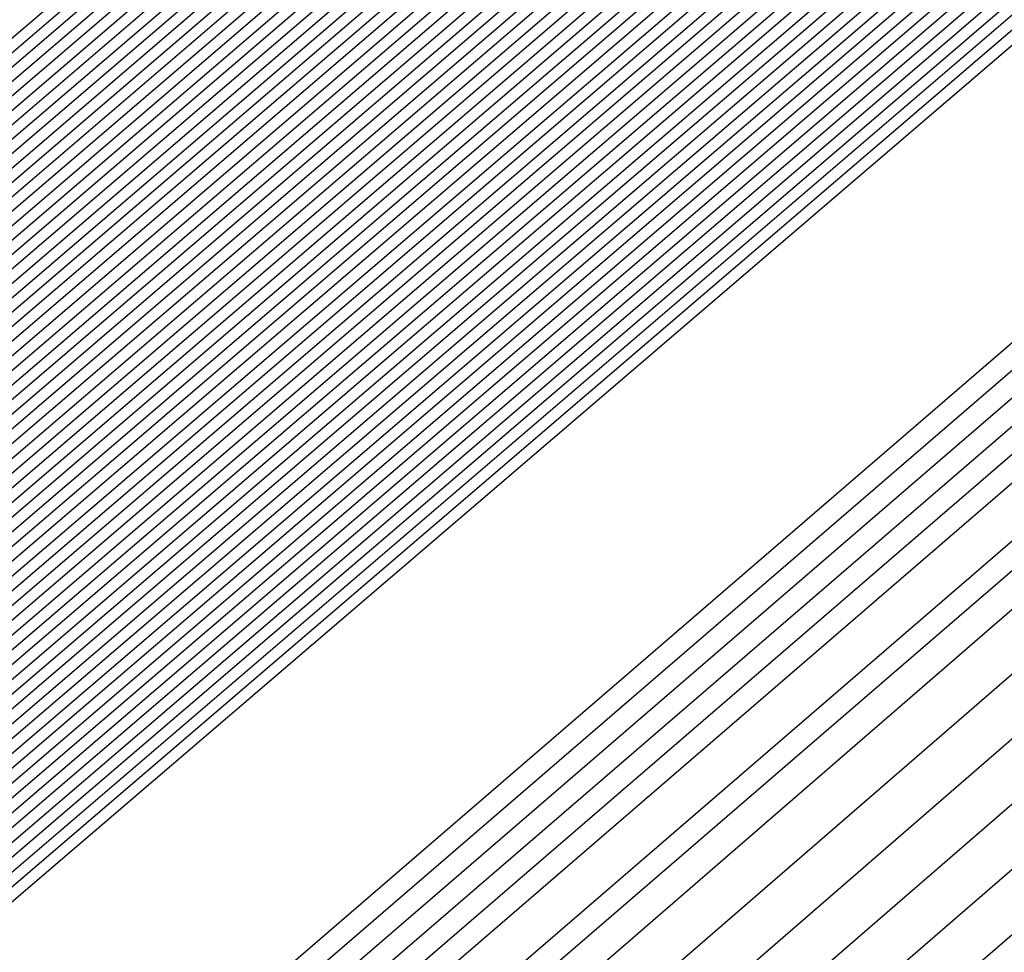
# Model space of a CAD drawing. Extents: x 3249832 to 3255657, y 13789405 to 13793316.
# Tile 963 of 1056: x 3253212.348 to 3253212.51, y 13791260.417 to 13791260.57. Entities that reach past the tile are written whole.
import ezdxf

# ---------------------------------------------------------------- set-up
doc = ezdxf.new("R2010")
doc.units = 0
doc.header["$LTSCALE"] = 100
doc.header["$MEASUREMENT"] = 0
for name, color, linetype in [('GRATIO_03231_CON', 1, 'CONTINUOUS'), ('GRATIO_0323_ICON', 1, 'CONTINUOUS'), ('TARGETS_EAST', 7, 'CONTINUOUS')]:
    doc.layers.add(name, color=color, linetype=linetype)

# ---------------------------------------------------------------- blocks, each defined once
blk = doc.blocks.new('Gratio_032316_contours')
at = {"layer": 'GRATIO_03231_CON', "color": 5, "linetype": 'Continuous', "flags": 128}
for points in [[(3253294.02117, 13791331.04278), (3253275.51252, 13791314.84857), (3253259.74641, 13791301.11971), (3253250.90118, 13791293.4869), (3253247.60749, 13791290.71421), (3253247.10911, 13791290.34906), (3253246.71171, 13791290.01217), (3253243.96878, 13791287.61762), (3253236.49572, 13791281.15281), (3253223.09361, 13791269.61112), (3253207.30623, 13791256.00981), (3253193.86302, 13791244.37213), (3253186.31196, 13791237.71784), (3253183.47503, 13791235.05279)], [(3253293.83167, 13791330.88045), (3253275.39736, 13791314.75135), (3253259.6945, 13791301.07777), (3253250.88464, 13791293.47583), (3253247.60402, 13791290.71447), (3253247.10757, 13791290.35085), (3253246.69656, 13791290.00204), (3253243.85762, 13791287.52479), (3253236.12374, 13791280.8358), (3253222.25472, 13791268.89288), (3253205.91767, 13791254.81834), (3253192.00653, 13791242.77561), (3253184.19264, 13791235.88971), (3253181.25697, 13791233.1319)], [(3253293.64218, 13791330.71812), (3253275.28219, 13791314.65413), (3253259.64258, 13791301.03582), (3253250.8681, 13791293.46475), (3253247.60055, 13791290.71473), (3253247.10604, 13791290.35265), (3253246.68141, 13791289.99191), (3253243.74646, 13791287.43197), (3253235.75176, 13791280.51879), (3253221.41583, 13791268.17464), (3253204.52912, 13791253.62687), (3253190.15004, 13791241.1791), (3253182.07332, 13791234.06158)], [(3253293.45268, 13791330.55578), (3253275.16702, 13791314.55691), (3253259.59067, 13791300.99388), (3253250.85155, 13791293.45368), (3253247.59708, 13791290.71499), (3253247.10451, 13791290.35445), (3253246.66626, 13791289.98178), (3253243.6353, 13791287.33914), (3253235.37978, 13791280.20179), (3253220.57694, 13791267.4564), (3253203.14057, 13791252.4354), (3253188.29355, 13791239.58258), (3253179.954, 13791232.23346)], [(3253308.44452, 13791343.76579), (3253293.07368, 13791330.23112), (3253274.93669, 13791314.36246), (3253259.48684, 13791300.90999), (3253250.81847, 13791293.43152), (3253247.59013, 13791290.71551), (3253247.10144, 13791290.35804), (3253246.63595, 13791289.96152), (3253243.41298, 13791287.15349), (3253234.63582, 13791279.56777), (3253218.89917, 13791266.01993), (3253200.36346, 13791250.05246), (3253184.58057, 13791236.38955), (3253175.71733, 13791228.58423), (3253172.40047, 13791225.5046), (3253171.87167, 13791224.84758), (3253171.83099, 13791224.68776), (3253171.81192, 13791224.61054), (3253171.80631, 13791224.57903), (3253171.80709, 13791224.56196), (3253171.81141, 13791224.55077), (3253171.8175, 13791224.5425)], [(3253308.192, 13791343.54795), (3253292.88418, 13791330.06879), (3253274.82152, 13791314.26524), (3253259.43492, 13791300.86805), (3253250.80192, 13791293.42045), (3253247.58666, 13791290.71576), (3253247.09991, 13791290.35984), (3253246.63023, 13791289.95949), (3253243.37731, 13791287.12548), (3253234.5186, 13791279.46953), (3253219.10173, 13791266.20888), (3253203.65505, 13791252.98282), (3253196.57706, 13791247.03615)], [(3253307.93948, 13791343.33011), (3253292.69468, 13791329.90645), (3253274.70635, 13791314.16802), (3253259.38301, 13791300.82611), (3253250.78538, 13791293.40937), (3253247.58319, 13791290.71602), (3253247.09838, 13791290.36164), (3253246.63006, 13791289.96223), (3253243.38596, 13791287.13554), (3253234.55099, 13791279.49977), (3253219.17525, 13791266.27429), (3253203.76972, 13791253.08339), (3253196.71057, 13791247.15255)], [(3253307.68696, 13791343.11228), (3253292.50518, 13791329.74412), (3253274.59119, 13791314.0708), (3253259.33109, 13791300.78416), (3253250.76884, 13791293.3983), (3253247.57972, 13791290.71628), (3253247.09685, 13791290.36343), (3253246.62988, 13791289.96496), (3253243.39462, 13791287.1456), (3253234.58339, 13791279.53), (3253219.24877, 13791266.33971), (3253203.88439, 13791253.18397), (3253196.84408, 13791247.26894)], [(3253307.18192, 13791342.67661), (3253292.12619, 13791329.41946), (3253274.36086, 13791313.87636), (3253259.22726, 13791300.70028), (3253250.73575, 13791293.37615), (3253247.57277, 13791290.7168), (3253247.09378, 13791290.36703), (3253246.62953, 13791289.97042), (3253243.41193, 13791287.16573), (3253234.64818, 13791279.59048), (3253219.39582, 13791266.47055), (3253204.11372, 13791253.38512), (3253197.11109, 13791247.50173)], [(3253306.9294, 13791342.45877), (3253291.93669, 13791329.25712), (3253274.24569, 13791313.77914), (3253259.17535, 13791300.65833), (3253250.71921, 13791293.36507), (3253247.5693, 13791290.71706), (3253247.09225, 13791290.36882), (3253246.62935, 13791289.97315), (3253243.42058, 13791287.17579), (3253234.68057, 13791279.62072), (3253219.46933, 13791266.53596), (3253204.22838, 13791253.4857), (3253197.2446, 13791247.61813)], [(3253306.67688, 13791342.24094), (3253291.74719, 13791329.09479), (3253274.13052, 13791313.68192), (3253259.12343, 13791300.61639), (3253250.70267, 13791293.354), (3253247.56583, 13791290.71731), (3253247.09072, 13791290.37062), (3253246.62918, 13791289.97588), (3253243.42924, 13791287.18585), (3253234.71297, 13791279.65096), (3253219.54285, 13791266.60138), (3253204.34305, 13791253.58627), (3253197.37811, 13791247.73453)], [(3253306.42436, 13791342.0231), (3253291.55769, 13791328.93246), (3253274.01535, 13791313.58469), (3253259.07151, 13791300.57445), (3253250.68613, 13791293.34292), (3253247.56236, 13791290.71757), (3253247.08919, 13791290.37242), (3253246.629, 13791289.97862), (3253243.43789, 13791287.19591), (3253234.74536, 13791279.68119), (3253219.61637, 13791266.6668), (3253204.45771, 13791253.68685), (3253197.51162, 13791247.85092)], [(3253305.91932, 13791341.58743), (3253291.17869, 13791328.60779), (3253273.78502, 13791313.39025), (3253258.96768, 13791300.49056), (3253250.65304, 13791293.32077), (3253247.55541, 13791290.71809), (3253247.08612, 13791290.37601), (3253246.62865, 13791289.98408), (3253243.4552, 13791287.21604), (3253234.81015, 13791279.74167), (3253219.76341, 13791266.79763), (3253204.68704, 13791253.888), (3253197.77863, 13791248.08372)], [(3253305.6668, 13791341.36959), (3253290.98919, 13791328.44546), (3253273.66985, 13791313.29303), (3253258.91577, 13791300.44861), (3253250.6365, 13791293.30969), (3253247.55194, 13791290.71835), (3253247.08459, 13791290.37781), (3253246.62848, 13791289.98681), (3253243.46386, 13791287.2261), (3253234.84255, 13791279.77191), (3253219.83693, 13791266.86305), (3253204.80171, 13791253.98858), (3253197.91214, 13791248.20012)], [(3253305.41428, 13791341.15176), (3253290.79969, 13791328.28313), (3253273.55469, 13791313.19581), (3253258.86385, 13791300.40667), (3253250.61995, 13791293.29862), (3253247.54847, 13791290.71861), (3253247.08306, 13791290.3796), (3253246.6283, 13791289.98954), (3253243.47251, 13791287.23616), (3253234.87494, 13791279.80214), (3253219.91045, 13791266.92847), (3253204.91637, 13791254.08915), (3253198.04565, 13791248.31651)], [(3253305.16176, 13791340.93392), (3253290.6102, 13791328.1208), (3253273.43952, 13791313.09859), (3253258.81194, 13791300.36473), (3253250.60341, 13791293.28754), (3253247.545, 13791290.71886), (3253247.08152, 13791290.3814), (3253246.62812, 13791289.99227), (3253243.48117, 13791287.24622), (3253234.90734, 13791279.83238), (3253219.98397, 13791266.99388), (3253205.03104, 13791254.18973), (3253198.17916, 13791248.43291)], [(3253304.65672, 13791340.49825), (3253290.2312, 13791327.79613), (3253273.20919, 13791312.90414), (3253258.70811, 13791300.28084), (3253250.57033, 13791293.26539), (3253247.53805, 13791290.71938), (3253247.07846, 13791290.385), (3253246.62777, 13791289.99774), (3253243.49848, 13791287.26634), (3253234.97213, 13791279.89286), (3253220.13101, 13791267.12472), (3253205.26037, 13791254.39088), (3253198.44617, 13791248.6657)], [(3253304.4042, 13791340.28041), (3253290.0417, 13791327.6338), (3253273.09402, 13791312.80692), (3253258.65619, 13791300.2389), (3253250.55378, 13791293.25432), (3253247.53458, 13791290.71964), (3253247.07693, 13791290.38679), (3253246.6276, 13791290.00047), (3253243.50713, 13791287.2764), (3253235.00453, 13791279.9231), (3253220.20453, 13791267.19013), (3253205.37503, 13791254.49146), (3253198.57968, 13791248.7821)], [(3253304.15168, 13791340.06258), (3253289.8522, 13791327.47147), (3253272.97886, 13791312.7097), (3253258.60428, 13791300.19695), (3253250.53724, 13791293.24324), (3253247.53111, 13791290.7199), (3253247.07539, 13791290.38859), (3253246.62742, 13791290.0032), (3253243.51579, 13791287.28647), (3253235.03692, 13791279.95333), (3253220.27805, 13791267.25555), (3253205.4897, 13791254.59203), (3253198.71319, 13791248.8985)], [(3253303.89916, 13791339.84474), (3253289.6627, 13791327.30914), (3253272.86369, 13791312.61248), (3253258.55236, 13791300.15501), (3253250.5207, 13791293.23216), (3253247.52764, 13791290.72015), (3253247.07386, 13791290.39039), (3253246.62724, 13791290.00593), (3253243.52444, 13791287.29653), (3253235.06932, 13791279.98357), (3253220.35157, 13791267.32097), (3253205.60436, 13791254.69261), (3253198.8467, 13791249.01489)], [(3253303.39412, 13791339.40907), (3253289.2837, 13791326.98447), (3253272.63335, 13791312.41804), (3253258.44853, 13791300.07112), (3253250.48761, 13791293.21001), (3253247.52069, 13791290.72067), (3253247.0708, 13791290.39398), (3253246.62689, 13791290.0114), (3253243.54175, 13791287.31665), (3253235.13411, 13791280.04405), (3253220.49861, 13791267.4518), (3253205.83369, 13791254.89376), (3253199.11371, 13791249.24769)], [(3253303.1416, 13791339.19123), (3253289.09421, 13791326.82214), (3253272.51819, 13791312.32081), (3253258.39661, 13791300.02918), (3253250.47107, 13791293.19894), (3253247.51722, 13791290.72093), (3253247.06927, 13791290.39578), (3253246.62672, 13791290.01413), (3253243.55041, 13791287.32671), (3253235.1665, 13791280.07429), (3253220.57213, 13791267.51722), (3253205.94836, 13791254.99434), (3253199.24722, 13791249.36409)], [(3253302.88908, 13791338.9734), (3253288.90471, 13791326.65981), (3253272.40302, 13791312.22359), (3253258.3447, 13791299.98724), (3253250.45453, 13791293.18786), (3253247.51375, 13791290.72119), (3253247.06773, 13791290.39757), (3253246.62654, 13791290.01686), (3253243.55907, 13791287.33677), (3253235.1989, 13791280.10452), (3253220.64565, 13791267.58263), (3253206.06302, 13791255.09491), (3253199.38073, 13791249.48048)], [(3253302.63656, 13791338.75556), (3253288.71521, 13791326.49747), (3253272.28786, 13791312.12637), (3253258.29278, 13791299.94529), (3253250.43798, 13791293.17679), (3253247.51028, 13791290.72145), (3253247.0662, 13791290.39937), (3253246.62637, 13791290.01959), (3253243.56772, 13791287.34683), (3253235.23129, 13791280.13476), (3253220.71917, 13791267.64805), (3253206.17769, 13791255.19549), (3253199.51423, 13791249.59688)], [(3253302.13153, 13791338.31989), (3253288.33621, 13791326.17281), (3253272.05752, 13791311.93193), (3253258.18895, 13791299.8614), (3253250.4049, 13791293.15464), (3253247.50334, 13791290.72196), (3253247.06314, 13791290.40297), (3253246.62601, 13791290.02505), (3253243.58503, 13791287.36696), (3253235.29608, 13791280.19524), (3253220.86621, 13791267.77889), (3253206.40702, 13791255.39664), (3253199.78125, 13791249.82967)], [(3253301.879, 13791338.10206), (3253288.14671, 13791326.01048), (3253271.94236, 13791311.83471), (3253258.13704, 13791299.81946), (3253250.38836, 13791293.14356), (3253247.49986, 13791290.72222), (3253247.0616, 13791290.40476), (3253246.62584, 13791290.02779), (3253243.59369, 13791287.37702), (3253235.32848, 13791280.22547), (3253220.93973, 13791267.8443), (3253206.52168, 13791255.49722), (3253199.91476, 13791249.94607)], [(3253301.62648, 13791337.88422), (3253287.95721, 13791325.84815), (3253271.82719, 13791311.73748), (3253258.08512, 13791299.77752), (3253250.37181, 13791293.13248), (3253247.49639, 13791290.72248), (3253247.06007, 13791290.40656), (3253246.62566, 13791290.03052), (3253243.60234, 13791287.38708), (3253235.36087, 13791280.25571), (3253221.01325, 13791267.90972), (3253206.63635, 13791255.59779), (3253200.04827, 13791250.06247)], [(3253301.37397, 13791337.66638), (3253287.76771, 13791325.68581), (3253271.71202, 13791311.64027), (3253258.03321, 13791299.73557), (3253250.35527, 13791293.12141), (3253247.49292, 13791290.72274), (3253247.05854, 13791290.40836), (3253246.62549, 13791290.03325), (3253243.611, 13791287.39714), (3253235.39327, 13791280.28595), (3253221.08677, 13791267.97514), (3253206.75101, 13791255.69837), (3253200.18178, 13791250.17887)], [(3253300.86893, 13791337.23071), (3253287.38872, 13791325.36115), (3253271.48169, 13791311.44582), (3253257.92938, 13791299.65169), (3253250.32219, 13791293.09926), (3253247.48598, 13791290.72325), (3253247.05547, 13791290.41195), (3253246.62514, 13791290.03871), (3253243.62831, 13791287.41727), (3253235.45806, 13791280.34643), (3253221.23381, 13791268.10597), (3253206.98034, 13791255.89952), (3253200.44879, 13791250.41166)], [(3253300.61641, 13791337.01288), (3253287.19922, 13791325.19882), (3253271.36652, 13791311.3486), (3253257.87746, 13791299.60974), (3253250.30564, 13791293.08818), (3253247.4825, 13791290.72351), (3253247.05394, 13791290.41375), (3253246.62496, 13791290.04144), (3253243.63696, 13791287.42733), (3253235.49045, 13791280.37666), (3253221.30733, 13791268.17139), (3253207.09501, 13791256.0001), (3253200.5823, 13791250.52806)], [(3253300.36389, 13791336.79504), (3253287.00972, 13791325.03648), (3253271.25136, 13791311.25138), (3253257.82555, 13791299.5678), (3253250.2891, 13791293.07711), (3253247.47903, 13791290.72377), (3253247.05241, 13791290.41554), (3253246.62478, 13791290.04418), (3253243.64562, 13791287.43739), (3253235.52285, 13791280.4069), (3253221.38085, 13791268.2368), (3253207.20967, 13791256.10068), (3253200.71581, 13791250.64445)], [(3253300.11137, 13791336.57721), (3253286.82022, 13791324.87415), (3253271.13619, 13791311.15416), (3253257.77363, 13791299.52586), (3253250.27256, 13791293.06603), (3253247.47556, 13791290.72403), (3253247.05088, 13791290.41734), (3253246.62461, 13791290.04691), (3253243.65427, 13791287.44745), (3253235.55525, 13791280.43714), (3253221.45437, 13791268.30222), (3253207.32434, 13791256.20125), (3253200.84931, 13791250.76085)], [(3253299.60633, 13791336.14153), (3253286.44122, 13791324.54949), (3253270.90586, 13791310.95971), (3253257.6698, 13791299.44197), (3253250.23947, 13791293.04388), (3253247.46862, 13791290.72454), (3253247.04781, 13791290.42093), (3253246.62426, 13791290.05237), (3253243.67158, 13791287.46757), (3253235.62004, 13791280.49761), (3253221.60141, 13791268.43306), (3253207.55367, 13791256.4024), (3253201.11633, 13791250.99364)], [(3253299.35381, 13791335.9237), (3253286.25172, 13791324.38716), (3253270.79069, 13791310.86249), (3253257.61789, 13791299.40003), (3253250.22293, 13791293.0328), (3253247.46514, 13791290.7248), (3253247.04628, 13791290.42273), (3253246.62408, 13791290.0551), (3253243.68024, 13791287.47763), (3253235.65243, 13791280.52785), (3253221.67493, 13791268.49847), (3253207.66834, 13791256.50298), (3253201.24984, 13791251.11004)], [(3253299.10129, 13791335.70586), (3253286.06223, 13791324.22482), (3253270.67552, 13791310.76527), (3253257.56597, 13791299.35808), (3253250.20639, 13791293.02173), (3253247.46167, 13791290.72506), (3253247.04475, 13791290.42453), (3253246.62391, 13791290.05783), (3253243.68889, 13791287.4877), (3253235.68483, 13791280.55809), (3253221.74845, 13791268.56389), (3253207.783, 13791256.60355), (3253201.38335, 13791251.22644)], [(3253298.84877, 13791335.48803), (3253285.87273, 13791324.06249), (3253270.56035, 13791310.66805), (3253257.51405, 13791299.31614), (3253250.18984, 13791293.01065), (3253247.4582, 13791290.72532), (3253247.04322, 13791290.42633), (3253246.62373, 13791290.06056), (3253243.69755, 13791287.49776), (3253235.71722, 13791280.58833), (3253221.82197, 13791268.62931), (3253207.89767, 13791256.70413), (3253201.51686, 13791251.34284)], [(3253298.34373, 13791335.05235), (3253285.49373, 13791323.73782), (3253270.33006, 13791310.47357), (3253257.41034, 13791299.23211), (3253250.15702, 13791292.9882), (3253247.45165, 13791290.72536), (3253247.04061, 13791290.42937), (3253246.62378, 13791290.06555), (3253243.71512, 13791287.51757), (3253235.78213, 13791280.64867), (3253221.96904, 13791268.7601), (3253208.127, 13791256.90528), (3253201.78387, 13791251.57563)], [(3253298.09121, 13791334.83452), (3253285.30424, 13791323.57548), (3253270.21493, 13791310.37629), (3253257.35856, 13791299.19), (3253250.14077, 13791292.97675), (3253247.44864, 13791290.72505), (3253247.03961, 13791290.4305), (3253246.62406, 13791290.06771), (3253243.72406, 13791287.52727), (3253235.81466, 13791280.67874), (3253222.0426, 13791268.82547), (3253208.24167, 13791257.00585), (3253201.91738, 13791251.69203)], [(3253297.83869, 13791334.61668), (3253285.11475, 13791323.41314), (3253270.09981, 13791310.27902), (3253257.30679, 13791299.14788), (3253250.12455, 13791292.96527), (3253247.44567, 13791290.72468), (3253247.03867, 13791290.43158), (3253246.62439, 13791290.06982), (3253243.73305, 13791287.53693), (3253235.8472, 13791280.70879), (3253222.11616, 13791268.89083), (3253208.35634, 13791257.10642), (3253202.05089, 13791251.80842)], [(3253222.18973, 13791268.9562), (3253208.47101, 13791257.20698), (3253202.18439, 13791251.92482), (3253202.18439, 13791251.92482), (3253208.30778, 13791257.39414), (3253221.8874, 13791269.30278)], [(3253222.33685, 13791269.08692), (3253208.70035, 13791257.40813), (3253202.45141, 13791252.15761), (3253202.45141, 13791252.15761), (3253208.5381, 13791257.59416), (3253222.03635, 13791269.43142)], [(3253222.41042, 13791269.15229), (3253208.81502, 13791257.50869), (3253202.58492, 13791252.27401), (3253202.58492, 13791252.27401), (3253208.65326, 13791257.69417), (3253222.11082, 13791269.49575)], [(3253222.48398, 13791269.21765), (3253208.92969, 13791257.60926), (3253202.71843, 13791252.39041), (3253202.71843, 13791252.39041), (3253208.76842, 13791257.79418), (3253222.18529, 13791269.56007)], [(3253222.55754, 13791269.28301), (3253209.04436, 13791257.70983), (3253202.85194, 13791252.50681), (3253202.85193, 13791252.50681), (3253208.88358, 13791257.89419), (3253222.25977, 13791269.62439)], [(3253222.70467, 13791269.41374), (3253209.2737, 13791257.91097), (3253203.11895, 13791252.7396), (3253203.11895, 13791252.7396), (3253209.1139, 13791258.0942), (3253222.40871, 13791269.75304)], [(3253222.77823, 13791269.4791), (3253209.38837, 13791258.01154), (3253203.25246, 13791252.856), (3253203.25246, 13791252.856), (3253209.22906, 13791258.19421), (3253222.48319, 13791269.81736)], [(3253222.8518, 13791269.54447), (3253209.50304, 13791258.11211), (3253203.38597, 13791252.97239), (3253203.38597, 13791252.97239), (3253209.34422, 13791258.29422), (3253222.55766, 13791269.88168)], [(3253222.92536, 13791269.60983), (3253209.61771, 13791258.21268), (3253203.51947, 13791253.08879), (3253203.51947, 13791253.08879), (3253209.45938, 13791258.39423), (3253222.63214, 13791269.946)], [(3253294.55593, 13791331.78482), (3253282.65133, 13791321.30274), (3253268.6032, 13791309.01445), (3253256.6338, 13791298.60027), (3253249.91373, 13791292.81609), (3253247.40711, 13791290.71997), (3253247.02638, 13791290.44557), (3253246.62867, 13791290.09727), (3253243.8498, 13791287.66252), (3253236.27025, 13791281.09954), (3253223.07249, 13791269.74056), (3253209.84706, 13791258.41382), (3253203.78649, 13791253.32159), (3253203.78649, 13791253.32159), (3253209.68971, 13791258.59423), (3253222.78114, 13791270.07458), (3253235.89161, 13791281.53353), (3253243.79641, 13791288.43297), (3253249.04881, 13791292.99861), (3253256.14655, 13791299.14707), (3253268.13516, 13791309.52901), (3253282.25127, 13791321.73092), (3253294.2793, 13791332.07331)], [(3253294.30341, 13791331.56698), (3253282.46184, 13791321.1404), (3253268.48808, 13791308.91717), (3253256.58203, 13791298.55815), (3253249.89752, 13791292.80461), (3253247.40414, 13791290.71961), (3253247.02543, 13791290.44664), (3253246.629, 13791290.09938), (3253243.85878, 13791287.67218), (3253236.30279, 13791281.1296), (3253223.14605, 13791269.80592), (3253209.96173, 13791258.51439), (3253203.92, 13791253.43798), (3253203.92, 13791253.43798), (3253209.80487, 13791258.69424), (3253222.85565, 13791270.13885), (3253235.92547, 13791281.56208), (3253243.80512, 13791288.43921), (3253249.03601, 13791292.98573), (3253256.09723, 13791299.1022), (3253268.02248, 13791309.42905), (3253282.06389, 13791321.56632), (3253294.02824, 13791331.85395)], [(3253294.05089, 13791331.34915), (3253282.27235, 13791320.97806), (3253268.37296, 13791308.8199), (3253256.53026, 13791298.51602), (3253249.8813, 13791292.79314), (3253247.40117, 13791290.71925), (3253247.02448, 13791290.44772), (3253246.62933, 13791290.10149), (3253243.86776, 13791287.68184), (3253236.33533, 13791281.15966), (3253223.21961, 13791269.87129), (3253210.0764, 13791258.61496), (3253204.05351, 13791253.55438), (3253204.05351, 13791253.55438), (3253209.92004, 13791258.79424), (3253222.93017, 13791270.20313), (3253235.95934, 13791281.59062), (3253243.81382, 13791288.44544), (3253249.02321, 13791292.97286), (3253256.04791, 13791299.05733), (3253267.90979, 13791309.32909), (3253281.87651, 13791321.40172), (3253293.77719, 13791331.63458)], [(3253293.79837, 13791331.13131), (3253282.08285, 13791320.81572), (3253268.25784, 13791308.72262), (3253256.47849, 13791298.4739), (3253249.86508, 13791292.78166), (3253247.39821, 13791290.71889), (3253247.02354, 13791290.4488), (3253246.62966, 13791290.1036), (3253243.87675, 13791287.6915), (3253236.36787, 13791281.18972), (3253223.29318, 13791269.93665), (3253210.19107, 13791258.71553), (3253204.18702, 13791253.67078), (3253204.18701, 13791253.67078), (3253210.0352, 13791258.89424), (3253223.00468, 13791270.26741), (3253235.9932, 13791281.61917), (3253243.82253, 13791288.45167), (3253249.01041, 13791292.95999), (3253255.9986, 13791299.01245), (3253267.79711, 13791309.22914), (3253281.68913, 13791321.23712), (3253293.52613, 13791331.41522)], [(3253281.70387, 13791320.49104), (3253268.02759, 13791308.52807), (3253256.37495, 13791298.38965), (3253249.83265, 13791292.75871), (3253247.39227, 13791290.71816), (3253247.02165, 13791290.45095), (3253246.63032, 13791290.10782), (3253243.89471, 13791287.71083), (3253236.43295, 13791281.24983), (3253223.4403, 13791270.06738), (3253210.42041, 13791258.91666), (3253204.45403, 13791253.90357), (3253204.45403, 13791253.90357), (3253210.2655, 13791259.09429), (3253223.15342, 13791270.39627), (3253236.05998, 13791281.67732), (3253243.49467, 13791288.16911), (3253246.23629, 13791290.55891), (3253246.63094, 13791290.89792), (3253246.97688, 13791291.19282), (3253249.38096, 13791293.27243), (3253255.90221, 13791298.92109), (3253267.57241, 13791309.02875), (3253281.31446, 13791320.90786)]]:
    blk.add_lwpolyline(points, dxfattribs=at)
at = {"layer": 'GRATIO_03231_CON', "color": 1, "linetype": 'Continuous', "flags": 128}
for points in [[(3253305.67252, 13791341.15943), (3253291.44112, 13791328.73289), (3253274.09304, 13791313.59512), (3253259.13586, 13791300.57928), (3253250.7226, 13791293.32407), (3253247.58798, 13791290.69058), (3253247.11217, 13791290.34546), (3253246.74202, 13791290.03243), (3253244.1911, 13791287.80327), (3253237.23968, 13791281.78682), (3253224.77139, 13791271.04759), (3253210.08333, 13791258.39275), (3253197.57601, 13791247.56516)], [(3253301.48161, 13791337.48281), (3253288.76214, 13791326.38505), (3253272.61894, 13791312.30302), (3253258.50087, 13791300.02092), (3253250.53561, 13791293.15728), (3253247.56601, 13791290.66808), (3253247.1137, 13791290.34367), (3253246.75717, 13791290.04256), (3253244.30226, 13791287.8961), (3253237.61166, 13791282.10383), (3253225.61027, 13791271.76582), (3253211.47189, 13791259.58422), (3253199.4325, 13791249.16167)], [(3253297.2907, 13791333.80618), (3253286.08317, 13791324.03722), (3253271.14483, 13791311.01092), (3253257.86588, 13791299.46255), (3253250.34863, 13791292.99048), (3253247.54404, 13791290.64559), (3253247.11524, 13791290.34187), (3253246.77232, 13791290.05269), (3253244.41342, 13791287.98892), (3253237.98364, 13791282.42084), (3253226.44916, 13791272.48406), (3253212.86044, 13791260.77569), (3253201.28899, 13791250.75819)], [(3253283.4042, 13791321.68939), (3253269.67074, 13791309.71882), (3253257.23089, 13791298.90419), (3253250.16164, 13791292.82369), (3253247.52207, 13791290.6231), (3253247.11677, 13791290.34007), (3253246.78748, 13791290.06281), (3253244.52458, 13791288.08175), (3253238.35562, 13791282.73785), (3253227.28805, 13791273.2023), (3253214.24899, 13791261.96716), (3253203.14548, 13791252.3547), (3253196.90856, 13791246.85849)], [(3253284.71798, 13791322.7763), (3253278.04625, 13791316.99372), (3253266.72253, 13791307.13463), (3253255.9609, 13791297.78746), (3253249.78767, 13791292.4901), (3253247.47813, 13791290.57812), (3253247.11983, 13791290.33648), (3253246.81778, 13791290.08307), (3253244.7469, 13791288.2674), (3253239.09958, 13791283.37186), (3253228.96583, 13791274.63877), (3253217.0261, 13791264.3501), (3253206.85846, 13791255.54773), (3253201.14719, 13791250.51475)], [(3253265.24844, 13791305.84253), (3253255.32591, 13791297.2291), (3253249.60069, 13791292.32331), (3253247.45616, 13791290.55562), (3253247.12136, 13791290.33468), (3253246.83293, 13791290.0932), (3253244.85806, 13791288.36023), (3253239.47156, 13791283.68887), (3253229.80472, 13791275.35701), (3253218.41465, 13791265.54157), (3253208.71495, 13791257.14425), (3253203.26651, 13791252.34288), (3253201.21954, 13791250.41992)], [(3253219.80321, 13791266.73304), (3253210.57144, 13791258.74076), (3253205.38583, 13791254.17101), (3253203.4376, 13791252.34081), (3253203.10639, 13791251.87832), (3253203.04337, 13791251.64335), (3253202.98577, 13791251.42247), (3253202.94238, 13791251.23391), (3253203.08126, 13791251.23357), (3253204.20773, 13791252.12802), (3253207.28638, 13791254.76146), (3253212.79514, 13791259.54974), (3253219.26508, 13791265.19521)]]:
    blk.add_lwpolyline(points, dxfattribs=at)
at = {"layer": 'GRATIO_0323_ICON', "color": 7, "linetype": 'Continuous', "flags": 128}
for points in [[(3253293.26318, 13791330.39345), (3253275.05185, 13791314.45969), (3253259.53875, 13791300.95194), (3253250.83501, 13791293.4426), (3253247.59361, 13791290.71525), (3253247.10298, 13791290.35624), (3253246.6511, 13791289.97165), (3253243.52414, 13791287.24631), (3253235.0078, 13791279.88478), (3253219.73806, 13791266.73817), (3253201.75202, 13791251.24392), (3253186.43706, 13791237.98607), (3253177.83468, 13791230.40533)], [(3253307.43444, 13791342.89444), (3253292.31568, 13791329.58179), (3253274.47602, 13791313.97358), (3253259.27918, 13791300.74222), (3253250.7523, 13791293.38722), (3253247.57625, 13791290.71654), (3253247.09531, 13791290.36523), (3253246.62971, 13791289.96769), (3253243.40327, 13791287.15567), (3253234.61578, 13791279.56024), (3253219.3223, 13791266.40513), (3253203.99905, 13791253.28454), (3253196.97759, 13791247.38534)], [(3253306.17184, 13791341.80526), (3253291.36819, 13791328.77013), (3253273.90019, 13791313.48747), (3253259.0196, 13791300.5325), (3253250.66958, 13791293.33184), (3253247.55889, 13791290.71783), (3253247.08765, 13791290.37421), (3253246.62883, 13791289.98135), (3253243.44655, 13791287.20597), (3253234.77776, 13791279.71143), (3253219.68989, 13791266.73221), (3253204.57238, 13791253.78743), (3253197.64512, 13791247.96732)], [(3253304.90924, 13791340.71608), (3253290.4207, 13791327.95847), (3253273.32436, 13791313.00136), (3253258.76002, 13791300.32278), (3253250.58687, 13791293.27647), (3253247.54153, 13791290.71912), (3253247.07999, 13791290.3832), (3253246.62795, 13791289.99501), (3253243.48982, 13791287.25628), (3253234.93973, 13791279.86262), (3253220.05749, 13791267.0593), (3253205.1457, 13791254.2903), (3253198.31267, 13791248.54931)], [(3253303.64664, 13791339.62691), (3253289.4732, 13791327.1468), (3253272.74852, 13791312.51526), (3253258.50045, 13791300.11307), (3253250.50416, 13791293.22109), (3253247.52417, 13791290.72041), (3253247.07233, 13791290.39218), (3253246.62707, 13791290.00866), (3253243.5331, 13791287.30659), (3253235.10171, 13791280.01381), (3253220.42509, 13791267.38638), (3253205.71903, 13791254.79319), (3253198.9802, 13791249.13129)], [(3253302.38404, 13791338.53773), (3253288.52571, 13791326.33514), (3253272.17269, 13791312.02915), (3253258.24087, 13791299.90335), (3253250.42144, 13791293.16571), (3253247.50681, 13791290.7217), (3253247.06467, 13791290.40117), (3253246.62619, 13791290.02232), (3253243.57638, 13791287.3569), (3253235.26369, 13791280.165), (3253220.79269, 13791267.71347), (3253206.29235, 13791255.29606), (3253199.64775, 13791249.71328)], [(3253301.12145, 13791337.44855), (3253287.57822, 13791325.52348), (3253271.59685, 13791311.54304), (3253257.98129, 13791299.69363), (3253250.33873, 13791293.11033), (3253247.48945, 13791290.723), (3253247.05701, 13791290.41015), (3253246.62531, 13791290.03598), (3253243.61965, 13791287.4072), (3253235.42566, 13791280.31619), (3253221.16029, 13791268.04055), (3253206.86568, 13791255.79895), (3253200.31528, 13791250.29526)], [(3253299.85885, 13791336.35937), (3253286.63072, 13791324.71182), (3253271.02102, 13791311.05694), (3253257.72172, 13791299.48391), (3253250.25601, 13791293.05496), (3253247.47209, 13791290.72429), (3253247.04935, 13791290.41914), (3253246.62443, 13791290.04964), (3253243.66293, 13791287.45751), (3253235.58764, 13791280.46738), (3253221.52789, 13791268.36764), (3253207.439, 13791256.30182), (3253200.98282, 13791250.87725)], [(3253298.59625, 13791335.27019), (3253285.68323, 13791323.90016), (3253270.44519, 13791310.57083), (3253257.46214, 13791299.2742), (3253250.1733, 13791292.99958), (3253247.45473, 13791290.72558), (3253247.04168, 13791290.42812), (3253246.62355, 13791290.0633), (3253243.7062, 13791287.50782), (3253235.74962, 13791280.61857), (3253221.89549, 13791268.69472), (3253208.01233, 13791256.80471), (3253201.65036, 13791251.45923)], [(3253222.26329, 13791269.02156), (3253208.58568, 13791257.30755), (3253202.3179, 13791252.04122), (3253202.3179, 13791252.04122), (3253208.42294, 13791257.49415), (3253221.96187, 13791269.36711)], [(3253222.63111, 13791269.34838), (3253209.15903, 13791257.8104), (3253202.98544, 13791252.6232), (3253202.98544, 13791252.6232), (3253208.99874, 13791257.99419), (3253222.33424, 13791269.68871)], [(3253294.80845, 13791332.00265), (3253282.84083, 13791321.46507), (3253268.71833, 13791309.11172), (3253256.68557, 13791298.6424), (3253249.92995, 13791292.82756), (3253247.41007, 13791290.72034), (3253247.02732, 13791290.44449), (3253246.62834, 13791290.09516), (3253243.84082, 13791287.65286), (3253236.2377, 13791281.06949), (3253222.99892, 13791269.67519), (3253209.73238, 13791258.31325), (3253203.65298, 13791253.20519), (3253203.65298, 13791253.20519), (3253209.57454, 13791258.49423), (3253222.70663, 13791270.0103), (3253235.85774, 13791281.50498), (3253243.7877, 13791288.42674), (3253249.0616, 13791293.01148), (3253256.19586, 13791299.19195), (3253268.24784, 13791309.62896), (3253282.43865, 13791321.89552), (3253294.53035, 13791332.29267)], [(3253281.89336, 13791320.65338), (3253268.14271, 13791308.62535), (3253256.42672, 13791298.43178), (3253249.84887, 13791292.77018), (3253247.39524, 13791290.71852), (3253247.02259, 13791290.44987), (3253246.62999, 13791290.10571), (3253243.88573, 13791287.70117), (3253236.40041, 13791281.21978), (3253223.36674, 13791270.00201), (3253210.30574, 13791258.8161), (3253204.32052, 13791253.78717), (3253204.32052, 13791253.78717), (3253210.15034, 13791258.99428), (3253223.07895, 13791270.33195), (3253236.02626, 13791281.64861), (3253243.48442, 13791288.1609), (3253246.23466, 13791290.5583), (3253246.63045, 13791290.89848), (3253246.97808, 13791291.1952), (3253249.39501, 13791293.28637), (3253255.95153, 13791298.96595), (3253267.68509, 13791309.1287), (3253281.50184, 13791321.07246)], [(3253288.90889, 13791326.45292), (3253280.72523, 13791319.34155), (3253268.19664, 13791308.42673), (3253256.59589, 13791298.34582), (3253249.97466, 13791292.6569), (3253247.5001, 13791290.60061), (3253247.1183, 13791290.33828), (3253246.80263, 13791290.07294), (3253244.63574, 13791288.17457), (3253238.7276, 13791283.05485), (3253228.12694, 13791273.92054), (3253215.63755, 13791263.15863), (3253205.00197, 13791253.95122), (3253199.02788, 13791248.68662)]]:
    blk.add_lwpolyline(points, dxfattribs=at)

msp = doc.modelspace()

# ---------------------------------------------------------------- block references
at = {"layer": 'TARGETS_EAST'}
msp.add_blockref('Gratio_032316_contours', (0, 0), dxfattribs=at)

doc.saveas('drawing.dxf')
